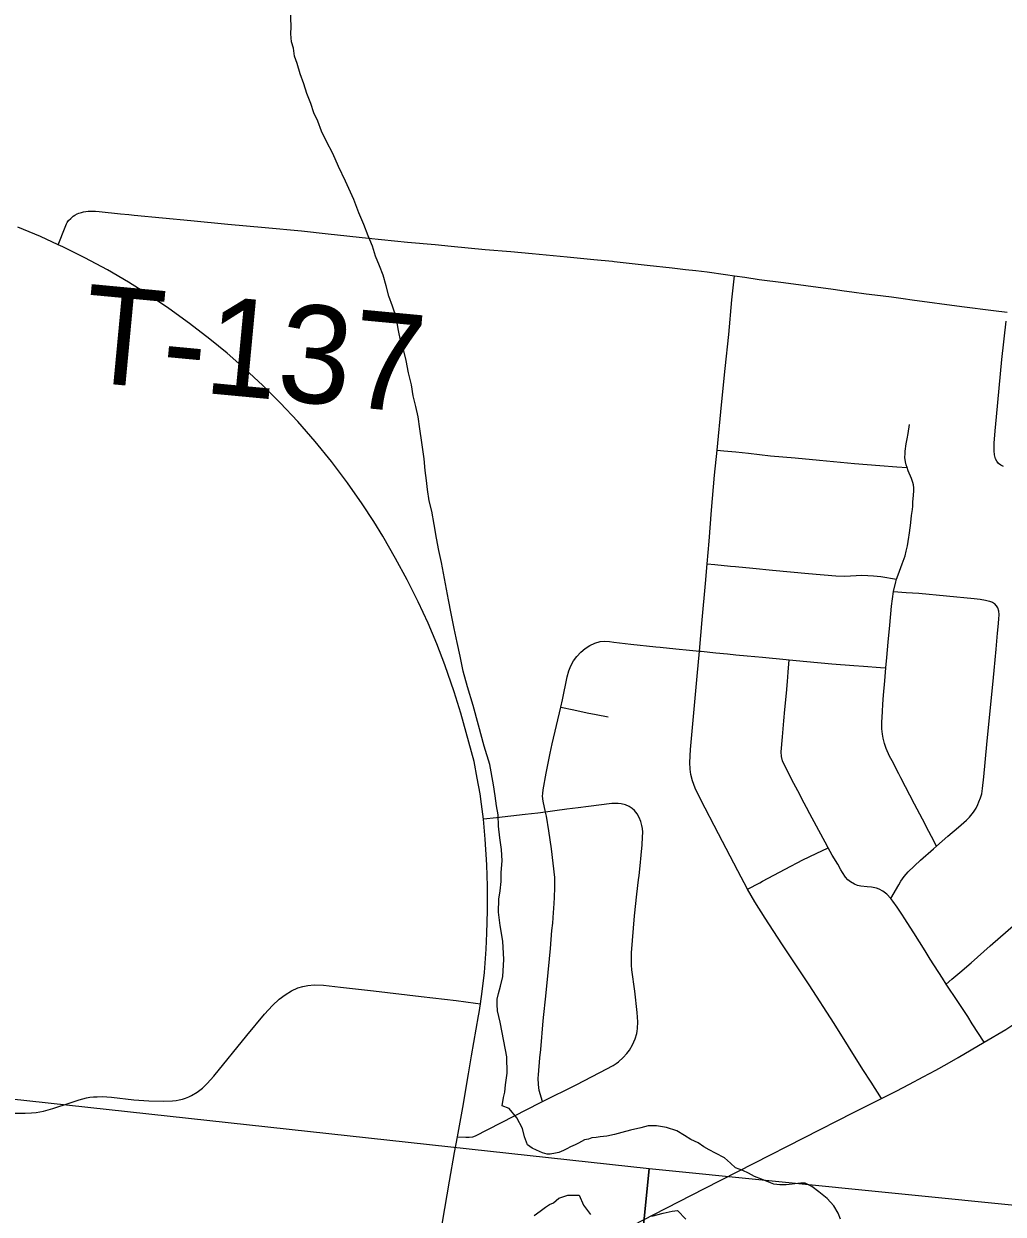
# Model space of a CAD drawing. Extents: x -1.4 to 35.4, y 0 to 22.
# Drawn here: x 28.518 to 29.087, y 18.527 to 19.219 of the extents above; entities that cross this region are included whole.
import ezdxf

# ---------------------------------------------------------------- set-up
doc = ezdxf.new("R2010")
doc.units = 0
for name, color, linetype in [('GM_X_City_Street', 7, 'Continuous'), ('GM_X_Minor_River', 7, 'Continuous'), ('GM_X_Section', 7, 'Continuous'), ('GM_X_State_Route', 7, 'Continuous'), ('GM_X_Township_Road', 7, 'Continuous'), ('GM_X_Township_Road_Text', 7, 'Continuous')]:
    doc.layers.add(name, color=color, linetype=linetype)

msp = doc.modelspace()

# ---------------------------------------------------------------- linework, layer by layer
at = {"layer": 'GM_X_City_Street'}
for points in [[(29.01662, 18.59416), (29.01052, 18.60353), (29.00577, 18.61084), (28.98901, 18.63769), (28.97451, 18.66006), (28.95879, 18.6839), (28.94896, 18.69897), (28.94295, 18.70839), (28.93879, 18.71574), (28.93308, 18.72637), (28.92189, 18.74785), (28.91155, 18.76768), (28.90835, 18.77447), (28.90682, 18.77863), (28.90587, 18.78233), (28.90539, 18.78549), (28.90523, 18.78931), (28.90564, 18.79682), (28.90944, 18.8395), (28.9108, 18.85408), (28.91249, 18.87227), (28.91442, 18.89329), (28.91538, 18.90478), (28.91648, 18.91804), (28.91781, 18.936), (28.91966, 18.95642), (28.92106, 18.97082), (28.92363, 18.99721), (28.92572, 19.01823), (28.92783, 19.03799), (28.92968, 19.0583), (28.93116, 19.07221)], [(29.08746, 18.96143), (29.08594, 18.96217), (29.08462, 18.96313), (29.08359, 18.96439), (29.08285, 18.96587), (29.08229, 18.96809), (29.08211, 18.97045), (29.08216, 18.97501), (29.08258, 18.98216), (29.08341, 18.99015), (29.08656, 19.02354), (29.08904, 19.04574)], [(29.04855, 18.74076), (29.0456, 18.74643), (29.04417, 18.74917), (29.04049, 18.75633), (29.03584, 18.76511), (29.02778, 18.78048), (29.02676, 18.78271), (29.02274, 18.7903), (29.02133, 18.79304), (29.01932, 18.79751), (29.01831, 18.80041), (29.01757, 18.80342), (29.01712, 18.80585), (29.01684, 18.8089), (29.01685, 18.81261), (29.01711, 18.81907), (29.01735, 18.82324), (29.0178, 18.82843), (29.0185, 18.83673), (29.01908, 18.84432), (29.01964, 18.85038), (29.02046, 18.85937), (29.02135, 18.86915), (29.02236, 18.88026), (29.02362, 18.88871), (29.0249, 18.89426), (29.02537, 18.89595), (29.0262, 18.8984), (29.02865, 18.90476), (29.03028, 18.90944), (29.03101, 18.91209), (29.03174, 18.91536), (29.03253, 18.92033), (29.0327, 18.92139), (29.03345, 18.92705), (29.03361, 18.92884), (29.03409, 18.9329), (29.03424, 18.93407), (29.03454, 18.93641), (29.03472, 18.93824), (29.0349, 18.94067), (29.03518, 18.94479), (29.03531, 18.94717), (29.03531, 18.949), (29.0351, 18.95081), (29.03479, 18.95198), (29.03404, 18.95432), (29.03219, 18.95887), (29.03147, 18.96074), (29.03089, 18.9623), (29.03046, 18.96409), (29.03019, 18.96653), (29.0303, 18.96897), (29.03037, 18.97019), (29.03095, 18.97447), (29.0316, 18.97751), (29.03212, 18.98056), (29.03288, 18.98574)], [(28.92106, 18.97082), (28.92499, 18.97045), (28.93194, 18.9698), (28.93926, 18.96908), (28.95219, 18.96766), (28.96636, 18.96635), (28.98054, 18.96504), (29.00088, 18.96312), (29.01566, 18.96186), (29.02555, 18.96116), (29.03147, 18.96074)], [(28.91538, 18.90478), (28.91975, 18.90435), (28.9288, 18.90347), (28.93184, 18.90319), (28.9419, 18.90219), (28.95332, 18.9011), (28.97426, 18.8992), (28.99011, 18.89781), (28.99538, 18.89757), (29.00521, 18.89816), (29.00871, 18.89806), (29.012, 18.89782), (29.01629, 18.89737), (29.02537, 18.89595)], [(29.02362, 18.88871), (29.03092, 18.88823), (29.03833, 18.88774), (29.07035, 18.88471), (29.07397, 18.88427), (29.07707, 18.88376), (29.07945, 18.88315), (29.08116, 18.88244), (29.08221, 18.88177)], [(29.02209, 18.71023), (29.02669, 18.7183), (29.02792, 18.72046), (29.02969, 18.72301), (29.03213, 18.72581), (29.0393, 18.73266), (29.04678, 18.73919), (29.04855, 18.74076), (29.05512, 18.74661), (29.06129, 18.75178), (29.06604, 18.75574), (29.06771, 18.75756), (29.06998, 18.76049), (29.07153, 18.76285), (29.0725, 18.76485), (29.07323, 18.76647), (29.07409, 18.76885), (29.07483, 18.77121), (29.07538, 18.77426), (29.07597, 18.78105), (29.07788, 18.79983), (29.07961, 18.81744), (29.08123, 18.83472), (29.08201, 18.84286), (29.0832, 18.85512), (29.08408, 18.86456), (29.08445, 18.86818), (29.08482, 18.87261), (29.08497, 18.87541), (29.08475, 18.87734), (29.08415, 18.87918), (29.08342, 18.88043), (29.08221, 18.88177)], [(28.8197, 18.59234), (28.81776, 18.59865), (28.81722, 18.60229), (28.81717, 18.60599), (28.81729, 18.60784), (28.8181, 18.61768), (28.81858, 18.62259), (28.82011, 18.63917), (28.82047, 18.64281), (28.82139, 18.65188), (28.82228, 18.66123), (28.82425, 18.68117), (28.82514, 18.69167), (28.82555, 18.696), (28.82612, 18.70215), (28.82622, 18.7045), (28.82664, 18.71069), (28.82688, 18.71689), (28.82671, 18.72248), (28.82482, 18.73916), (28.8233, 18.74962), (28.82196, 18.75819), (28.82142, 18.76047), (28.81994, 18.7668), (28.81962, 18.76974), (28.81974, 18.77129), (28.82, 18.77344), (28.82178, 18.78322), (28.82413, 18.79477), (28.8253, 18.80023), (28.8302, 18.8215), (28.83117, 18.82569), (28.83399, 18.83907), (28.83494, 18.84267), (28.83606, 18.84557), (28.83762, 18.84834), (28.83958, 18.85096), (28.84186, 18.85338), (28.84441, 18.85551), (28.84717, 18.8573), (28.8501, 18.85868), (28.85313, 18.85959), (28.85588, 18.85977), (28.85851, 18.85958), (28.8611, 18.85932), (28.87092, 18.85811), (28.88551, 18.85661), (28.88794, 18.85637), (28.89711, 18.85548), (28.90507, 18.85471), (28.9108, 18.85408), (28.91182, 18.85397), (28.92037, 18.85315), (28.92711, 18.85246), (28.93202, 18.852), (28.9385, 18.85137), (28.94739, 18.85049), (28.96113, 18.84924), (28.96301, 18.84904), (28.97315, 18.848), (28.98777, 18.84673), (29.00054, 18.84569), (29.00611, 18.84525), (29.01604, 18.84454), (29.01908, 18.84432)], [(29.07635, 18.62677), (29.06925, 18.63757), (29.06673, 18.64168), (29.06104, 18.65036), (29.05426, 18.66062), (29.05199, 18.66407), (29.04495, 18.67508), (29.04196, 18.67982), (29.03537, 18.6903), (29.0297, 18.69916), (29.02871, 18.70069), (29.02571, 18.70535), (29.02324, 18.7088), (29.02209, 18.71023), (29.01962, 18.71278), (29.01731, 18.7146), (29.01526, 18.71569), (29.01365, 18.7163), (29.01076, 18.71688), (29.00835, 18.71715), (29.0046, 18.71756), (29.00268, 18.71796), (29.00083, 18.71863), (28.99857, 18.72002), (28.99702, 18.72125), (28.99569, 18.72273), (28.99391, 18.72542), (28.99302, 18.72706), (28.99116, 18.7302), (28.98797, 18.73553), (28.9857, 18.73976), (28.98396, 18.74303), (28.9828, 18.74513), (28.97492, 18.7595), (28.97306, 18.76327), (28.97176, 18.76574), (28.9679, 18.77285), (28.96456, 18.77931), (28.96349, 18.78132), (28.96041, 18.78734), (28.95918, 18.79032), (28.9585, 18.79286), (28.95832, 18.79548), (28.95899, 18.80424), (28.95989, 18.81351), (28.96047, 18.82013), (28.96132, 18.82955), (28.96197, 18.83646), (28.96242, 18.84194), (28.96301, 18.84904)], [(28.8302, 18.8215), (28.83792, 18.81988), (28.84562, 18.81827), (28.8508, 18.81719), (28.85784, 18.81583)], [(28.77029, 18.57186), (28.77503, 18.57167), (28.77699, 18.57158), (28.77912, 18.57182), (28.78069, 18.57245), (28.81808, 18.59154), (28.8197, 18.59234), (28.83921, 18.60208), (28.85303, 18.60916), (28.86068, 18.61333), (28.86252, 18.61445), (28.86378, 18.6154), (28.86658, 18.61786), (28.86869, 18.62014), (28.87018, 18.62212), (28.87201, 18.62536), (28.8735, 18.62879), (28.87439, 18.63176), (28.87473, 18.6332), (28.87491, 18.63482), (28.87508, 18.63854), (28.87469, 18.64412), (28.87336, 18.65647), (28.87164, 18.66879), (28.8714, 18.67148), (28.87134, 18.67374), (28.87135, 18.6787), (28.87313, 18.70022), (28.87441, 18.71282), (28.87537, 18.7212), (28.87574, 18.7237), (28.87643, 18.72939), (28.87697, 18.73555), (28.87751, 18.74148), (28.87775, 18.746), (28.87785, 18.74893), (28.87765, 18.75093), (28.87737, 18.75268), (28.87672, 18.75506), (28.87579, 18.75736), (28.87458, 18.75953), (28.87304, 18.76148), (28.87165, 18.76271), (28.87009, 18.76372), (28.8678, 18.76466), (28.86539, 18.76526), (28.86354, 18.7655), (28.86094, 18.76561), (28.85984, 18.76553), (28.84628, 18.76379), (28.84035, 18.76299), (28.8338, 18.76221), (28.82677, 18.76122), (28.82142, 18.76047), (28.81699, 18.75985), (28.80959, 18.7591), (28.79298, 18.75723), (28.78529, 18.75637)], [(29.05426, 18.66062), (29.05755, 18.66341), (29.06203, 18.66721), (29.06879, 18.67285), (29.07982, 18.6828), (29.0947, 18.69586), (29.10801, 18.70696), (29.12267, 18.71836), (29.13788, 18.73035), (29.14067, 18.73255), (29.15248, 18.7416), (29.15757, 18.74512), (29.15949, 18.74629), (29.16125, 18.74717), (29.16368, 18.74806), (29.16608, 18.74862), (29.16825, 18.74891), (29.17103, 18.74897)], [(28.93879, 18.71574), (28.94588, 18.7195), (28.94752, 18.72037), (28.96062, 18.72728), (28.97098, 18.73272), (28.97871, 18.73642), (28.9857, 18.73976)], [(28.50607, 18.58554), (28.51909, 18.58557), (28.52277, 18.58572), (28.52542, 18.58599), (28.52977, 18.58671), (28.53522, 18.58824), (28.54526, 18.59164), (28.55052, 18.59338), (28.55256, 18.59392), (28.55466, 18.59438), (28.55671, 18.59479), (28.55886, 18.595), (28.56085, 18.59507), (28.56373, 18.5952), (28.56924, 18.59492), (28.58218, 18.59336), (28.5909, 18.59267), (28.59966, 18.59247), (28.60473, 18.59272), (28.60675, 18.59295), (28.60851, 18.59328), (28.61051, 18.59372), (28.61222, 18.59431), (28.61408, 18.59498), (28.61576, 18.59583), (28.61903, 18.59784), (28.62205, 18.60018), (28.62482, 18.60278), (28.6286, 18.60701), (28.64779, 18.6307), (28.6581, 18.64308), (28.66269, 18.64806), (28.66673, 18.65181), (28.6701, 18.65442), (28.67372, 18.65661), (28.67755, 18.65837), (28.68042, 18.65924), (28.68336, 18.6598), (28.68697, 18.66008), (28.69247, 18.65988), (28.70232, 18.65879), (28.72145, 18.65663), (28.74923, 18.65336), (28.76942, 18.651), (28.7808, 18.64945), (28.78358, 18.64908)]]:
    msp.add_lwpolyline(points, dxfattribs=at)
at = {"layer": 'GM_X_Minor_River'}
for points in [[(28.79613, 18.58982), (28.79697, 18.59475), (28.79777, 18.59777), (28.79822, 18.60194), (28.79909, 18.60877), (28.79886, 18.61827), (28.7971, 18.62741), (28.795, 18.63846), (28.79359, 18.64494), (28.79327, 18.64875), (28.79332, 18.65178), (28.79413, 18.65519), (28.79533, 18.65935), (28.79656, 18.66502), (28.7971, 18.67489), (28.79651, 18.68554), (28.79513, 18.69468), (28.79412, 18.70229), (28.79423, 18.70988), (28.79507, 18.71481), (28.79554, 18.72012), (28.79562, 18.72543), (28.79611, 18.73226), (28.79583, 18.73873), (28.7948, 18.74558), (28.79415, 18.75243), (28.79387, 18.75889), (28.79282, 18.76422), (28.79215, 18.76993), (28.79111, 18.7764), (28.78902, 18.78821), (28.78577, 18.7989), (28.78255, 18.8111), (28.77931, 18.82255), (28.77606, 18.83324), (28.77355, 18.84239), (28.77179, 18.85116), (28.77002, 18.85916), (28.76825, 18.86717), (28.76649, 18.87593), (28.7651, 18.88393), (28.76089, 18.90565), (28.75948, 18.91251), (28.75807, 18.91974), (28.75668, 18.92774), (28.75528, 18.93536), (28.75386, 18.94146), (28.75282, 18.94794), (28.75215, 18.95326), (28.75148, 18.95897), (28.75083, 18.96582), (28.74946, 18.97534), (28.74845, 18.98333), (28.74742, 18.99018), (28.74599, 18.99628), (28.74457, 19.00238), (28.74354, 19.00885), (28.74175, 19.01572), (28.74034, 19.02296), (28.73893, 19.02944), (28.73711, 19.03478), (28.73606, 19.0405), (28.73467, 19.04811), (28.73249, 19.05461), (28.7303, 19.06034), (28.72888, 19.06644), (28.72708, 19.07254), (28.72489, 19.0779), (28.7227, 19.08363), (28.72089, 19.08935), (28.71833, 19.09547), (28.71578, 19.10197), (28.71285, 19.10885), (28.70993, 19.1165), (28.70517, 19.12721), (28.70112, 19.13563), (28.69783, 19.14328), (28.69414, 19.15017), (28.6912, 19.1563), (28.68901, 19.16203), (28.68681, 19.167), (28.685, 19.17235), (28.68281, 19.17808), (28.68101, 19.18381), (28.67882, 19.18954), (28.67702, 19.19564), (28.67557, 19.19984), (28.67488, 19.20441), (28.6738, 19.20823), (28.67349, 19.21279), (28.67356, 19.21697), (28.67304, 19.23255)], [(28.99287, 18.52397), (28.99141, 18.52741), (28.98882, 18.53163), (28.98509, 18.53587), (28.98021, 18.53975), (28.97609, 18.54285), (28.97232, 18.54481), (28.96967, 18.54486), (28.9613, 18.54385), (28.9575, 18.54391), (28.95409, 18.54435), (28.95108, 18.54554), (28.94692, 18.54712), (28.94277, 18.54871), (28.93939, 18.55066), (28.936, 18.55224), (28.93184, 18.55382), (28.92885, 18.55653), (28.92548, 18.55963), (28.92021, 18.56237), (28.91645, 18.56433), (28.91344, 18.5659), (28.91005, 18.56823), (28.90591, 18.5702), (28.90215, 18.57254), (28.89764, 18.57527), (28.8916, 18.57727), (28.88592, 18.57812), (28.88098, 18.5782), (28.87679, 18.57713), (28.87069, 18.5757), (28.86574, 18.57426), (28.86154, 18.57319), (28.85697, 18.57213), (28.85317, 18.57181), (28.85089, 18.57146), (28.84822, 18.57113), (28.84631, 18.5704), (28.84403, 18.57006), (28.84058, 18.56821), (28.83867, 18.56711), (28.83599, 18.56601), (28.8337, 18.56491), (28.83178, 18.5638), (28.82911, 18.5627), (28.82721, 18.56235), (28.82416, 18.56164), (28.82226, 18.56167), (28.81962, 18.56247), (28.81622, 18.56405), (28.81358, 18.56523), (28.81096, 18.56717), (28.80913, 18.57176), (28.80807, 18.57672), (28.80475, 18.58285), (28.80028, 18.58824), (28.79613, 18.58982)], [(28.81486, 18.52609), (28.81832, 18.52869), (28.82139, 18.53092), (28.82369, 18.5324), (28.82599, 18.5335), (28.82907, 18.53611), (28.83212, 18.5372), (28.83441, 18.53792), (28.83821, 18.53786), (28.84086, 18.53782), (28.84343, 18.53208), (28.84752, 18.5267)], [(28.88319, 18.52574), (28.88967, 18.52753), (28.895, 18.52859), (28.89804, 18.52892), (28.9029, 18.5239)]]:
    msp.add_lwpolyline(points, dxfattribs=at)
at = {"layer": 'GM_X_Section'}
msp.add_lwpolyline([(27.7971, 17.83659), (27.87997, 18.66284), (28.88159, 18.55344), (28.78293, 17.56035), (28.0549, 17.63148)], dxfattribs=at)
msp.add_lwpolyline([(28.88159, 18.55344), (29.90725, 18.45063), (29.80136, 17.45639), (28.78293, 17.56035)], close=True, dxfattribs=at)
at = {"layer": 'GM_X_State_Route'}
for points in [[(28.77987, 18.78999), (28.77222, 18.81793), (28.76839, 18.83037), (28.76293, 18.84619), (28.75827, 18.85835), (28.7532, 18.87034), (28.74747, 18.88272), (28.74106, 18.89545), (28.73426, 18.908), (28.72687, 18.92092), (28.72171, 18.92938), (28.71491, 18.93975), (28.70633, 18.95191), (28.697, 18.96428), (28.6876, 18.97582), (28.67739, 18.98748), (28.66723, 18.99835), (28.65715, 19.00844), (28.64675, 19.01819), (28.63649, 19.02718), (28.62643, 19.03544), (28.61463, 19.04451), (28.60256, 19.05321), (28.59073, 19.06119), (28.57918, 19.06843), (28.56685, 19.0756), (28.55374, 19.08265), (28.54098, 19.08901), (28.53825, 19.09025), (28.52801, 19.09494), (28.51485, 19.10041)], [(28.78283, 18.64414), (28.78358, 18.64908), (28.78466, 18.65625), (28.78589, 18.66733), (28.78686, 18.68093), (28.78732, 18.69022), (28.78768, 18.70323), (28.7876, 18.71748), (28.78723, 18.72987), (28.78637, 18.74473), (28.78529, 18.75637), (28.78424, 18.76505), (28.78343, 18.77118), (28.78176, 18.7803), (28.77987, 18.78999)], [(28.9137, 18.54176), (29.0003, 18.58595), (29.01662, 18.59416), (29.0252, 18.59841), (29.03285, 18.60244), (29.0409, 18.60663), (29.04822, 18.61058), (29.0548, 18.61427), (29.06113, 18.61789), (29.07635, 18.62677), (29.08885, 18.63426), (29.09813, 18.64037), (29.10599, 18.64561), (29.11401, 18.65108), (29.12107, 18.65625), (29.12766, 18.66117), (29.14473, 18.67394), (29.15703, 18.68355), (29.17004, 18.69426), (29.18402, 18.70641), (29.18606, 18.70834), (29.19027, 18.71231)], [(28.76568, 18.54613), (28.7686, 18.56265), (28.77029, 18.57186), (28.7734, 18.58891), (28.77669, 18.60851), (28.77848, 18.61891), (28.78253, 18.64216), (28.78283, 18.64414)], [(28.75286, 18.46074), (28.76015, 18.51431), (28.76568, 18.54613)], [(28.87264, 18.52066), (28.88432, 18.5267), (28.9137, 18.54176)]]:
    msp.add_lwpolyline(points, dxfattribs=at)
at = {"layer": 'GM_X_Township_Road'}
for points in [[(28.53825, 19.09025), (28.54233, 19.1004), (28.54309, 19.10231), (28.54353, 19.1032), (28.54431, 19.1043), (28.54551, 19.10552), (28.54704, 19.1068), (28.54797, 19.10749), (28.54932, 19.10816), (28.5503, 19.10858), (28.55179, 19.10908), (28.55303, 19.10936), (28.55436, 19.10959), (28.55575, 19.10975), (28.55758, 19.1098), (28.55996, 19.10975), (28.56202, 19.10959), (28.57441, 19.10824), (28.57935, 19.10781), (28.58245, 19.10751), (28.61525, 19.10435), (28.63691, 19.10228), (28.65858, 19.10026), (28.67962, 19.09825), (28.69506, 19.09667), (28.71847, 19.09414), (28.74126, 19.09179), (28.75732, 19.09036), (28.76659, 19.0895), (28.78638, 19.08754), (28.80124, 19.08624), (28.81362, 19.0851), (28.83403, 19.08314), (28.84948, 19.08166), (28.86026, 19.08064)], [(28.86026, 19.08064), (28.86124, 19.08054), (28.88055, 19.07836), (28.89503, 19.0768), (28.90282, 19.07593), (28.90874, 19.07525), (28.91528, 19.07447), (28.92595, 19.07299), (28.93116, 19.07221)], [(28.93116, 19.07221), (28.93724, 19.07135), (28.9455, 19.07008), (28.95959, 19.06824), (28.97267, 19.06652), (28.98855, 19.06435), (28.99494, 19.06349), (28.9993, 19.06286), (29.00779, 19.06178), (29.01278, 19.06116), (29.02235, 19.05991), (29.0292, 19.05897), (29.03438, 19.05822), (29.06321, 19.05433), (29.08166, 19.05198), (29.08965, 19.0511)]]:
    msp.add_lwpolyline(points, dxfattribs=at)

# ---------------------------------------------------------------- texts
at = {"layer": 'GM_X_Township_Road_Text'}
msp.add_text('T-137', height=0.056818, rotation=354.61057, dxfattribs=at).set_placement((28.55071, 19.01095))

doc.saveas('drawing.dxf')
